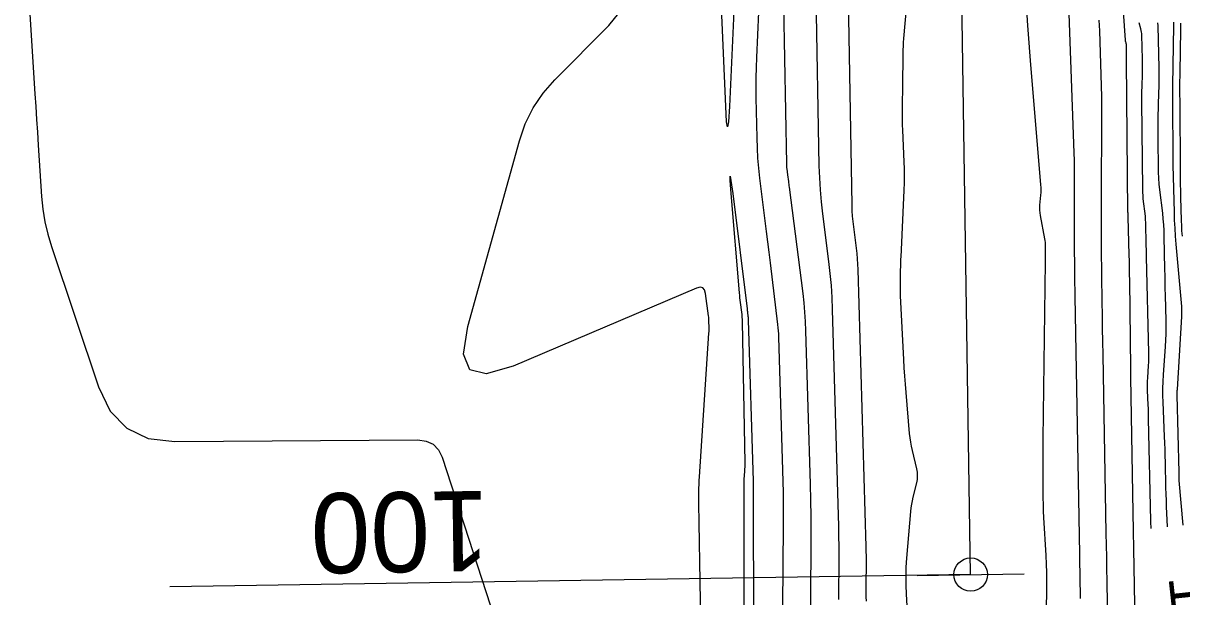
# Model space of a CAD drawing. Extents: x 1768942 to 1774819, y 723037 to 732099.
# Drawn here: x 1770688.2 to 1770861.8, y 724234 to 724320 of the extents above; entities that cross this region are included whole.
import ezdxf

# ---------------------------------------------------------------- set-up
doc = ezdxf.new("R2010")
doc.units = 0
for name, color, linetype in [('R_Contour Annot', 7, 'Continuous'), ('R_Contours', 7, 'Continuous'), ('R_Horz Alg', 7, 'Continuous'), ('R_Horz Alg Annot', 7, 'Continuous')]:
    doc.layers.add(name, color=color, linetype=linetype)

msp = doc.modelspace()

# ---------------------------------------------------------------- linework, layer by layer
at = {"layer": 'R_Contours'}
for points in [[(1770851.64, 724341.05), (1770853.29, 724317.43), (1770853.29, 724317.37), (1770853.3, 724317.32), (1770853.31, 724317.26), (1770853.33, 724317.21), (1770853.39, 724316.99), (1770853.4, 724316.93), (1770853.42, 724316.88), (1770853.42, 724316.82), (1770853.42, 724316.76), (1770853.44, 724315.91), (1770853.45, 724315.79), (1770853.45, 724315.67), (1770853.45, 724315.54), (1770853.44, 724315.42), (1770853.43, 724314.92), (1770853.43, 724314.8), (1770853.43, 724314.67), (1770853.43, 724314.55), (1770853.43, 724314.43), (1770853.66, 724291.6), (1770853.67, 724291.57), (1770853.67, 724291.54), (1770853.67, 724291.5), (1770853.67, 724291.47), (1770853.69, 724291.34), (1770853.69, 724291.31), (1770853.69, 724291.28), (1770853.7, 724291.25), (1770853.7, 724291.22), (1770853.7, 724291.04), (1770853.7, 724291), (1770853.7, 724290.97), (1770853.7, 724290.93), (1770853.7, 724290.89), (1770853.85, 724285.22), (1770853.87, 724284.27), (1770853.89, 724283.31), (1770853.91, 724282.35), (1770853.92, 724281.4), (1770854.07, 724268.13), (1770854.08, 724267.8), (1770854.08, 724267.48), (1770854.08, 724267.15), (1770854.09, 724266.83), (1770854.46, 724246.6), (1770854.51, 724243.88), (1770854.56, 724241.15), (1770854.6, 724238.42), (1770854.65, 724235.69), (1770854.91, 724221.02)], [(1770688.18, 724337.33), (1770689.93, 724309.4), (1770690.05, 724307.48), (1770690.17, 724305.55), (1770690.3, 724303.62), (1770690.42, 724301.7), (1770690.92, 724294), (1770691.11, 724292.08), (1770691.42, 724290.19), (1770691.85, 724288.33), (1770692.4, 724286.49), (1770699.45, 724265.43), (1770701.2, 724261.82), (1770703.69, 724259.26), (1770706.92, 724257.73), (1770710.89, 724257.24), (1770747.32, 724257.49), (1770748.58, 724257.33), (1770749.6, 724256.84), (1770750.38, 724256.03), (1770750.93, 724254.89), (1770761.48, 724222.47)], [(1770814.51, 724233.31), (1770814.5, 724233.99), (1770814.49, 724234.67), (1770814.49, 724235.35), (1770814.49, 724236.03), (1770814.51, 724238.78), (1770814.51, 724239.45), (1770814.51, 724240.11), (1770814.5, 724240.78), (1770814.48, 724241.44), (1770813.28, 724283.02), (1770813.25, 724283.82), (1770813.2, 724284.63), (1770813.12, 724285.44), (1770813.03, 724286.24), (1770812.62, 724289.45), (1770812.53, 724290.25), (1770812.46, 724291.05), (1770812.41, 724291.86), (1770812.39, 724292.67), (1770811.68, 724332)], [(1770838.17, 724327.49), (1770838.67, 724319.65), (1770838.76, 724318.33), (1770838.86, 724317.01), (1770838.96, 724315.69), (1770839.06, 724314.37), (1770840.61, 724295.73), (1770840.63, 724295.35), (1770840.64, 724294.96), (1770840.63, 724294.58), (1770840.61, 724294.2), (1770840.47, 724292.68), (1770840.45, 724292.3), (1770840.46, 724291.92), (1770840.49, 724291.54), (1770840.55, 724291.16), (1770841.22, 724287.65), (1770841.27, 724287.37), (1770841.3, 724287.09), (1770841.32, 724286.8), (1770841.32, 724286.51), (1770841.31, 724285.36), (1770841.31, 724285.07), (1770841.3, 724284.78), (1770841.3, 724284.49), (1770841.3, 724284.2), (1770840.97, 724257.62), (1770840.96, 724256.64), (1770840.96, 724255.66), (1770840.95, 724254.68), (1770840.95, 724253.7), (1770840.96, 724249.77), (1770840.97, 724248.79), (1770840.99, 724247.81), (1770841.02, 724246.83), (1770841.07, 724245.85), (1770841.39, 724240.15), (1770841.45, 724238.87), (1770841.49, 724237.59), (1770841.5, 724236.31), (1770841.5, 724235.03), (1770841.42, 724229.08)], [(1770844.59, 724328.39), (1770845.59, 724300.53), (1770845.63, 724299.37), (1770845.65, 724298.2), (1770845.66, 724297.04), (1770845.66, 724295.87), (1770845.63, 724290.86), (1770845.63, 724289.88), (1770845.63, 724288.89), (1770845.63, 724287.9), (1770845.64, 724286.91), (1770845.69, 724282.95), (1770845.7, 724281.96), (1770845.71, 724280.97), (1770845.73, 724279.98), (1770845.74, 724278.99), (1770846.44, 724240.38), (1770846.46, 724239.55), (1770846.47, 724238.71), (1770846.49, 724237.88), (1770846.5, 724237.05), (1770846.56, 724233.71)], [(1770794.81, 724325.11), (1770793.99, 724307.47), (1770793.86, 724305.2), (1770793.72, 724304.44), (1770793.58, 724305.2), (1770793.45, 724307.48), (1770792.7, 724324.68)], [(1770806.96, 724324.21), (1770807.41, 724298.57), (1770807.47, 724296.77), (1770807.58, 724294.97), (1770807.73, 724293.17), (1770807.94, 724291.38), (1770808.85, 724284.23), (1770809.06, 724282.44), (1770809.22, 724280.64), (1770809.34, 724278.84), (1770809.41, 724277.04), (1770810.3, 724246.16), (1770810.34, 724244.61), (1770810.36, 724243.07), (1770810.37, 724241.52), (1770810.37, 724239.97), (1770810.32, 724233.56)], [(1770821.2, 724222.83), (1770820.52, 724234.36), (1770820.46, 724235.71), (1770820.46, 724237.06), (1770820.5, 724238.41), (1770820.59, 724239.76), (1770821.17, 724246.75), (1770821.23, 724247.3), (1770821.31, 724247.84), (1770821.41, 724248.38), (1770821.53, 724248.92), (1770822.05, 724251.05), (1770822.15, 724251.58), (1770822.19, 724252.12), (1770822.16, 724252.65), (1770822.06, 724253.18), (1770821.41, 724255.9), (1770821.27, 724256.54), (1770821.16, 724257.17), (1770821.06, 724257.82), (1770821, 724258.46), (1770820.46, 724264.59), (1770820.36, 724265.83), (1770820.27, 724267.07), (1770820.19, 724268.31), (1770820.13, 724269.55), (1770819.65, 724279.09), (1770819.64, 724279.39), (1770819.63, 724279.69), (1770819.62, 724279.98), (1770819.62, 724280.28), (1770819.63, 724281.49), (1770819.63, 724281.77), (1770819.64, 724282.06), (1770819.64, 724282.34), (1770819.65, 724282.63), (1770819.68, 724283.77), (1770819.68, 724284.06), (1770819.69, 724284.34), (1770819.7, 724284.63), (1770819.72, 724284.91), (1770820.18, 724294.96), (1770820.22, 724296.02), (1770820.23, 724297.08), (1770820.22, 724298.14), (1770820.19, 724299.19), (1770819.98, 724303.91), (1770819.95, 724304.72), (1770819.93, 724305.54), (1770819.92, 724306.36), (1770819.93, 724307.17), (1770819.98, 724310.96), (1770819.99, 724311.52), (1770820, 724312.08), (1770820, 724312.64), (1770820.01, 724313.19), (1770820.03, 724315.43), (1770820.04, 724315.99), (1770820.06, 724316.55), (1770820.1, 724317.1), (1770820.14, 724317.66), (1770820.71, 724324.46)], [(1770806.13, 724228.41), (1770806.22, 724241.16), (1770806.23, 724243.59), (1770806.22, 724246.02), (1770806.18, 724248.45), (1770806.12, 724250.88), (1770805.46, 724273.86), (1770805.4, 724275.26), (1770805.31, 724276.66), (1770805.18, 724278.05), (1770805.02, 724279.45), (1770802.98, 724295.39), (1770802.96, 724295.61), (1770802.93, 724295.82), (1770802.91, 724296.03), (1770802.88, 724296.24), (1770802.76, 724297.23), (1770802.74, 724297.37), (1770802.72, 724297.5), (1770802.71, 724297.64), (1770802.69, 724297.78), (1770802.62, 724298.33), (1770802.61, 724298.47), (1770802.6, 724298.61), (1770802.59, 724298.74), (1770802.58, 724298.88), (1770802.15, 724322.58)], [(1770789.75, 724227.49), (1770789.45, 724245.06), (1770789.44, 724245.64), (1770789.44, 724246.21), (1770789.43, 724246.79), (1770789.43, 724247.36), (1770789.43, 724249.66), (1770789.43, 724250.24), (1770789.44, 724250.81), (1770789.47, 724251.39), (1770789.5, 724251.96), (1770790.92, 724273.52), (1770790.94, 724273.73), (1770790.94, 724273.95), (1770790.95, 724274.16), (1770790.94, 724274.38), (1770790.93, 724275.24), (1770790.92, 724275.46), (1770790.91, 724275.67), (1770790.89, 724275.89), (1770790.86, 724276.1), (1770790.41, 724279.47), (1770790.27, 724279.99), (1770789.99, 724280.3), (1770789.59, 724280.38), (1770789.07, 724280.24), (1770761.57, 724268.54), (1770757.56, 724267.38), (1770755.1, 724267.99), (1770754.17, 724270.36), (1770754.79, 724274.48), (1770762.53, 724302.33), (1770763.41, 724304.88), (1770764.59, 724307.26), (1770766.07, 724309.47), (1770767.85, 724311.5), (1770775.91, 724319.63), (1770777.44, 724321.5)], [(1770798.37, 724321.61), (1770798.05, 724314.82), (1770798, 724313.31), (1770797.96, 724311.8), (1770797.96, 724310.3), (1770797.97, 724308.79), (1770798.08, 724302.76), (1770798.13, 724301.26), (1770798.22, 724299.75), (1770798.34, 724298.25), (1770798.51, 724296.76), (1770799.31, 724290.33), (1770799.5, 724288.76), (1770799.7, 724287.19), (1770799.89, 724285.63), (1770800.08, 724284.06), (1770801.21, 724274.78), (1770801.27, 724274.32), (1770801.31, 724273.85), (1770801.34, 724273.38), (1770801.36, 724272.91), (1770802.04, 724249.62), (1770802.05, 724249.21), (1770802.06, 724248.8), (1770802.06, 724248.39), (1770802.07, 724247.98), (1770802.07, 724246.35), (1770802.07, 724245.94), (1770802.07, 724245.53), (1770802.07, 724245.12), (1770802.06, 724244.71), (1770801.9, 724226.35)], [(1770850.7, 724229.24), (1770850.58, 724236.37), (1770850.55, 724238.15), (1770850.52, 724239.93), (1770850.48, 724241.71), (1770850.45, 724243.49), (1770849.97, 724270.24), (1770849.93, 724272.23), (1770849.9, 724274.22), (1770849.87, 724276.22), (1770849.85, 724278.21), (1770849.76, 724286.18), (1770849.74, 724288.17), (1770849.73, 724290.16), (1770849.73, 724292.15), (1770849.73, 724294.14), (1770849.8, 724305.62), (1770849.81, 724307.27), (1770849.79, 724308.92), (1770849.76, 724310.57), (1770849.71, 724312.22), (1770849.47, 724318.81), (1770849.4, 724320.45)], [(1770857.19, 724244.21), (1770857.17, 724244.5), (1770857.16, 724244.93), (1770857.15, 724245.37), (1770856.81, 724260.65), (1770856.8, 724261.17), (1770856.79, 724261.69), (1770856.77, 724262.21), (1770856.75, 724262.73), (1770856.65, 724264.91), (1770856.63, 724265.38), (1770856.63, 724265.85), (1770856.65, 724266.32), (1770856.67, 724266.79), (1770856.81, 724268.67), (1770856.84, 724269.13), (1770856.86, 724269.6), (1770856.86, 724270.07), (1770856.86, 724270.54), (1770856.49, 724284.94), (1770856.48, 724285.5), (1770856.47, 724286.06), (1770856.45, 724286.61), (1770856.44, 724287.17), (1770856.4, 724289.61), (1770856.39, 724290.06), (1770856.36, 724290.52), (1770856.32, 724290.97), (1770856.27, 724291.42), (1770856.06, 724293.23), (1770856.01, 724293.68), (1770855.97, 724294.14), (1770855.95, 724294.59), (1770855.94, 724295.05), (1770855.8, 724308.28), (1770855.8, 724308.8), (1770855.8, 724309.33), (1770855.81, 724309.85), (1770855.82, 724310.38), (1770855.87, 724312.48), (1770855.88, 724313), (1770855.89, 724313.53), (1770855.89, 724314.05), (1770855.88, 724314.58), (1770855.8, 724318.17), (1770855.78, 724318.41), (1770855.75, 724318.65), (1770855.71, 724318.89), (1770855.65, 724319.12), (1770855.39, 724320.05)], [(1770858.14, 724320.01), (1770858.17, 724319.58), (1770858.31, 724313.24), (1770858.32, 724312.31), (1770858.33, 724311.39), (1770858.32, 724310.46), (1770858.3, 724309.53), (1770858.2, 724305.79), (1770858.18, 724304.88), (1770858.17, 724303.98), (1770858.17, 724303.07), (1770858.17, 724302.17), (1770858.21, 724298.49), (1770858.23, 724297.62), (1770858.28, 724296.74), (1770858.35, 724295.86), (1770858.44, 724294.99), (1770858.86, 724291.5), (1770858.95, 724290.63), (1770859.02, 724289.75), (1770859.07, 724288.88), (1770859.1, 724288), (1770859.19, 724283.08), (1770859.21, 724282.11), (1770859.23, 724281.15), (1770859.25, 724280.18), (1770859.27, 724279.21), (1770859.37, 724275.35), (1770859.38, 724274.39), (1770859.37, 724273.42), (1770859.34, 724272.46), (1770859.28, 724271.49), (1770858.97, 724267.25), (1770858.91, 724266.23), (1770858.88, 724265.2), (1770858.88, 724264.17), (1770858.91, 724263.14), (1770859.14, 724257.99), (1770859.18, 724257.04), (1770859.21, 724256.08), (1770859.24, 724255.12), (1770859.27, 724254.17), (1770859.35, 724250.34), (1770859.37, 724249.38), (1770859.41, 724248.42), (1770859.44, 724247.47), (1770859.49, 724246.51), (1770859.59, 724244.47)], [(1770860.55, 724320.13), (1770860.55, 724319.87), (1770860.55, 724319.61), (1770860.37, 724310.57), (1770860.37, 724310.41), (1770860.37, 724310.26), (1770860.37, 724310.11), (1770860.37, 724309.96), (1770860.37, 724309.36), (1770860.37, 724309.21), (1770860.37, 724309.05), (1770860.38, 724308.9), (1770860.38, 724308.75), (1770860.41, 724299.25), (1770860.41, 724299.2), (1770860.41, 724299.15), (1770860.41, 724299.11), (1770860.41, 724299.06), (1770860.41, 724298.87), (1770860.41, 724298.82), (1770860.41, 724298.77), (1770860.41, 724298.73), (1770860.41, 724298.68), (1770860.61, 724291.62), (1770860.65, 724290.43), (1770860.71, 724289.24), (1770860.79, 724288.05), (1770860.89, 724286.86), (1770861.72, 724277.48), (1770861.73, 724277.36), (1770861.74, 724277.23), (1770861.74, 724277.11), (1770861.75, 724276.99), (1770861.75, 724276.49), (1770861.74, 724276.36), (1770861.74, 724276.24), (1770861.74, 724276.11), (1770861.73, 724275.99), (1770861.06, 724265.06), (1770861.06, 724265.01), (1770861.06, 724264.96), (1770861.05, 724264.91), (1770861.05, 724264.85), (1770861.03, 724264.61), (1770861.03, 724264.58), (1770861.03, 724264.55), (1770861.03, 724264.52), (1770861.03, 724264.48), (1770861.04, 724264.35), (1770861.04, 724264.32), (1770861.04, 724264.29), (1770861.04, 724264.25), (1770861.04, 724264.22), (1770861.33, 724252.59), (1770861.34, 724252.49), (1770861.34, 724252.4), (1770861.34, 724252.3), (1770861.34, 724252.2), (1770861.33, 724251.81), (1770861.33, 724251.71), (1770861.33, 724251.61), (1770861.34, 724251.51), (1770861.35, 724251.41), (1770861.92, 724244.73)], [(1770861.6, 724319.98), (1770861.6, 724319.67), (1770861.6, 724319.36), (1770861.59, 724319.05), (1770861.47, 724312.56), (1770861.46, 724311.93), (1770861.45, 724311.31), (1770861.45, 724310.68), (1770861.45, 724310.06), (1770861.48, 724307.56), (1770861.48, 724306.93), (1770861.49, 724306.31), (1770861.49, 724305.68), (1770861.49, 724305.06), (1770861.51, 724300.87), (1770861.51, 724300.29), (1770861.51, 724299.71), (1770861.52, 724299.12), (1770861.52, 724298.54), (1770861.55, 724296.21), (1770861.55, 724295.63), (1770861.56, 724295.04), (1770861.58, 724294.46), (1770861.59, 724293.88), (1770861.69, 724290.39), (1770861.71, 724289.61), (1770861.75, 724288.83), (1770861.81, 724288.06)], [(1770796.21, 724228.67), (1770796.18, 724250.31), (1770796.18, 724250.62), (1770796.19, 724250.94), (1770796.2, 724251.25), (1770796.22, 724251.56), (1770796.3, 724252.81), (1770796.32, 724253.12), (1770796.33, 724253.44), (1770796.33, 724253.75), (1770796.33, 724254.06), (1770795.95, 724275.19), (1770795.94, 724275.56), (1770795.92, 724275.92), (1770795.89, 724276.28), (1770795.84, 724276.64), (1770795.65, 724278.08), (1770795.6, 724278.45), (1770795.56, 724278.81), (1770795.53, 724279.17), (1770795.49, 724279.53), (1770794.27, 724294.43), (1770794.12, 724296.38), (1770794.11, 724297.04), (1770794.23, 724296.39), (1770794.49, 724294.45), (1770796.64, 724277.16), (1770796.66, 724277.02), (1770796.67, 724276.89), (1770796.69, 724276.75), (1770796.71, 724276.61), (1770796.77, 724276.05), (1770796.79, 724275.91), (1770796.8, 724275.77), (1770796.81, 724275.63), (1770796.82, 724275.49), (1770797.53, 724251.29), (1770797.53, 724251.01), (1770797.54, 724250.72), (1770797.54, 724250.43), (1770797.55, 724250.14), (1770797.6, 724228.6)]]:
    msp.add_lwpolyline(points, dxfattribs=at)
at = {"layer": 'R_Horz Alg'}
msp.add_line((1770830.14, 724237.3), (1770821.12, 724822.68), dxfattribs=at)
msp.add_line((1770830.14, 724237.3), (1770821.12, 724822.68), dxfattribs=at)
for points in [[(1770830.14, 724237.3), (1770710.15, 724235.45)], [(1770822.14, 724237.18), (1770838.14, 724237.42)]]:
    msp.add_lwpolyline(points, dxfattribs=at)
msp.add_circle((1770830.14, 724237.3), 2.5, dxfattribs=at)

# ---------------------------------------------------------------- texts
at = {"layer": 'R_Contour Annot'}
msp.add_text('285 FT', height=6, rotation=96.2962, dxfattribs=at).set_placement((1770868.57, 724211.83))
at = {"layer": 'R_Horz Alg Annot'}
msp.add_text('100', height=12, rotation=180.8827, dxfattribs=at).set_placement((1770757.94, 724249.87))

doc.saveas('drawing.dxf')
